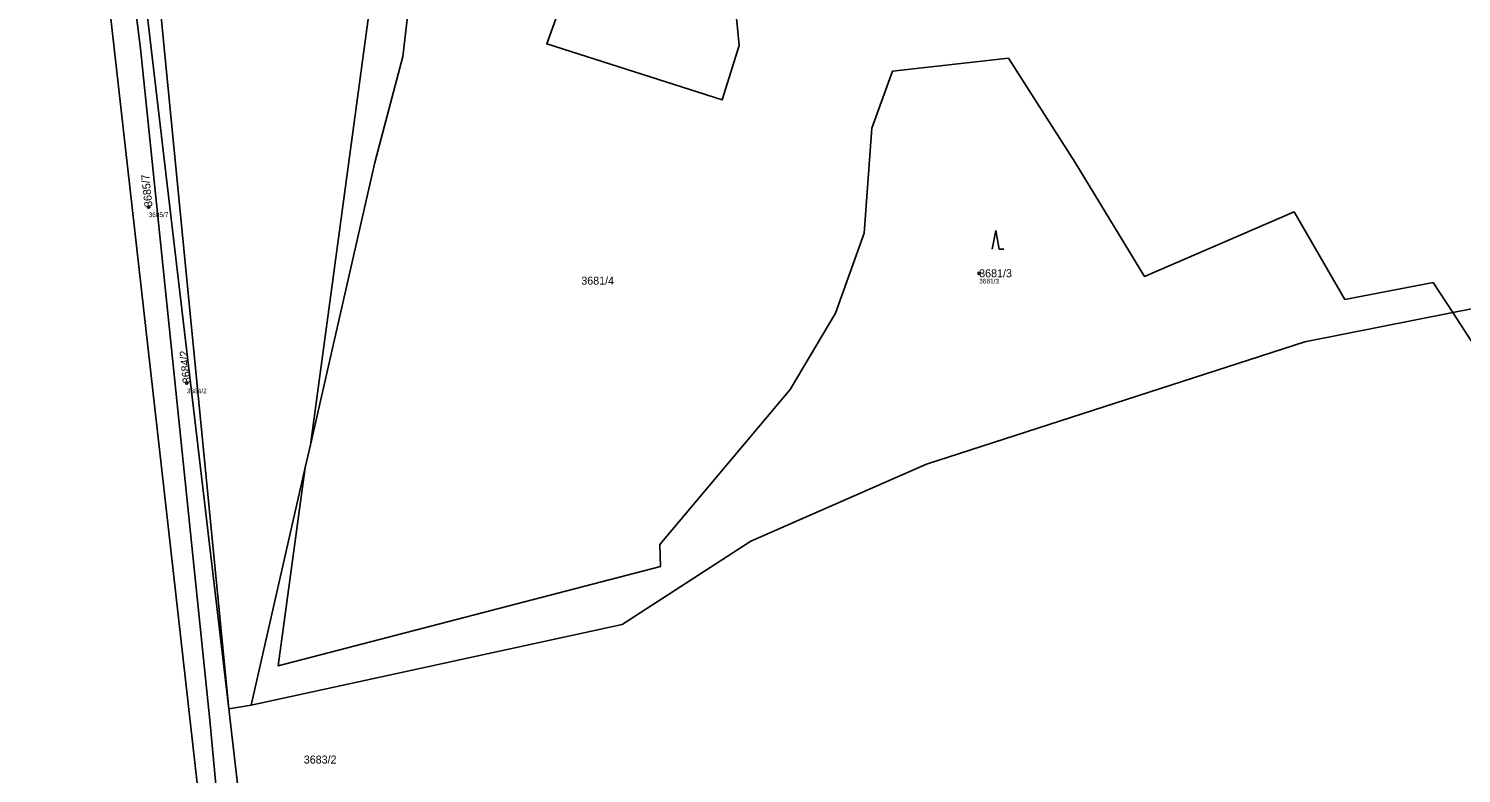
# Model space of a CAD drawing. Extents: x -761174 to -757114, y -1063806 to -1059397.
# Drawn here: x -760095.2 to -759790.8, y -1060941.3 to -1060783.2 of the extents above; entities that cross this region are included whole.
import ezdxf

# ---------------------------------------------------------------- set-up
doc = ezdxf.new("R2010")
doc.units = 0
for name, color, linetype in [('Definiční body', 7, 'Continuous'), ('Hranice parcel', 7, 'Continuous'), ('Parcelní čísla', 7, 'Continuous'), ('Polygon parcely', 7, 'Continuous'), ('Značky kultur', 7, 'Continuous')]:
    doc.layers.add(name, color=color, linetype=linetype)

msp = doc.modelspace()

# ---------------------------------------------------------------- linework, layer by layer
at = {"layer": 'Definiční body'}
for centre in [(-760069.75, -1060821.03), (-759893.26, -1060835.12), (-760061.62, -1060858.45)]:
    msp.add_circle(centre, 0.25, dxfattribs=at)
at = {"layer": 'Hranice parcel'}
for p, q in [((-760036.47, -1060876.36), (-760035.37, -1060871.55)), ((-760047.97, -1060926.83), (-760036.47, -1060876.36)), ((-760052.68, -1060927.62), (-760047.97, -1060926.83))]:
    msp.add_line(p, q, dxfattribs=at)
for points in [[(-760035.37, -1060871.55), (-760017.24, -1060737.67), (-759993.38, -1060735.92)], [(-760074.94, -1060740.05), (-760071.55, -1060767.38), (-760052.68, -1060927.62)], [(-760035.37, -1060871.55), (-760021.7, -1060811.56), (-760015.74, -1060789.09), (-760010, -1060740.02), (-759990.79, -1060741.04)], [(-759967.92, -1060741.62), (-759969.3, -1060742.42), (-759985.14, -1060786.39), (-759947.9, -1060798.31), (-759944.26, -1060786.73), (-759945.11, -1060778.01), (-759931.58, -1060776.44), (-759931.72, -1060764.91)], [(-760024.44, -1061234.74), (-760044.92, -1061072.03), (-760065.02, -1060893.84), (-760081.35, -1060749)], [(-760076.33, -1060748.76), (-760071.47, -1060787.39), (-760056.71, -1060930.03), (-760052.1, -1060979.47), (-760047.64, -1061028.82), (-760029.32, -1061189), (-760024.51, -1061207.4), (-760019.56, -1061219.38)], [(-760052.68, -1060927.62), (-760066.45, -1060787.26), (-760070.28, -1060747.83)], [(-759792.65, -1060843.47), (-759796.8, -1060837.08), (-759815.57, -1060840.67), (-759826.34, -1060822.06), (-759858.16, -1060835.78), (-759872.84, -1060811.61), (-759887.04, -1060789.41), (-759911.68, -1060792.19), (-759916.09, -1060804.27), (-759917.72, -1060826.63), (-759923.76, -1060843.61), (-759933.39, -1060859.77), (-759961.13, -1060892.75), (-759960.99, -1060897.43), (-760042.19, -1060918.52), (-760036.47, -1060876.36)], [(-759792.65, -1060843.47), (-759776.02, -1060840.19), (-759769.61, -1060839.81)], [(-759769.61, -1060839.81), (-759766.08, -1060861.22), (-759779.22, -1060864.12), (-759792.65, -1060843.47)], [(-760047.97, -1060926.83), (-759969.11, -1060909.72), (-759941.77, -1060892.03), (-759904.46, -1060875.65), (-759824.07, -1060849.66), (-759792.65, -1060843.47)], [(-760023.9, -1061186.75), (-760042.66, -1061028.41), (-760046.7, -1060979.58), (-760052.68, -1060927.62)]]:
    msp.add_lwpolyline(points, dxfattribs=at)
at = {"layer": 'Polygon parcely'}
for points in [[(-760035.37, -1060871.55), (-760017.24, -1060737.67), (-759993.38, -1060735.92), (-760002.72, -1060717.47), (-760010.1, -1060693.46), (-760026.8, -1060679.9), (-760058.3, -1060655.66), (-760067.99, -1060648.21), (-760070.6, -1060651.77), (-760075.22, -1060660.15), (-760077, -1060668.63), (-760072.5, -1060685.49), (-760070.28, -1060747.83), (-760066.45, -1060787.26), (-760052.68, -1060927.62), (-760047.97, -1060926.83), (-760036.47, -1060876.36)], [(-760029.32, -1061189), (-760024.51, -1061207.4), (-760019.56, -1061219.38), (-760023.9, -1061186.75), (-760042.66, -1061028.41), (-760046.7, -1060979.58), (-760052.68, -1060927.62), (-760071.55, -1060767.38), (-760074.94, -1060740.05), (-760077.2, -1060736.28), (-760076.83, -1060745.35), (-760076.33, -1060748.76), (-760071.47, -1060787.39), (-760056.71, -1060930.03), (-760052.1, -1060979.47), (-760047.64, -1061028.82)], [(-759993.38, -1060735.92), (-760017.24, -1060737.67), (-760035.37, -1060871.55), (-760021.7, -1060811.56), (-760015.74, -1060789.09), (-760010, -1060740.02), (-759990.79, -1060741.04)], [(-760066.45, -1060787.26), (-760070.28, -1060747.83), (-760074.94, -1060740.05), (-760071.55, -1060767.38), (-760052.68, -1060927.62)], [(-759947.9, -1060798.31), (-759944.26, -1060786.73), (-759945.11, -1060778.01), (-759931.58, -1060776.44), (-759931.72, -1060764.91), (-759945.82, -1060758.15), (-759949.43, -1060756.42), (-759957.08, -1060752.75), (-759967.92, -1060741.62), (-759969.3, -1060742.42), (-759985.14, -1060786.39)], [(-760018.17, -1061245.58), (-760009.71, -1061249.95), (-760006.81, -1061250.22), (-760011.21, -1061239.56), (-760016.6, -1061235.36), (-760018.44, -1061227.79), (-760019.56, -1061219.38), (-760024.51, -1061207.4), (-760029.32, -1061189), (-760047.64, -1061028.82), (-760052.1, -1060979.47), (-760056.71, -1060930.03), (-760071.47, -1060787.39), (-760076.33, -1060748.76), (-760081.35, -1060749), (-760065.02, -1060893.84), (-760044.92, -1061072.03), (-760024.44, -1061234.74), (-760023.31, -1061239.49)], [(-759933.39, -1060859.77), (-759961.13, -1060892.75), (-759960.99, -1060897.43), (-760042.19, -1060918.52), (-760036.47, -1060876.36), (-760047.97, -1060926.83), (-759969.11, -1060909.72), (-759941.77, -1060892.03), (-759904.46, -1060875.65), (-759824.07, -1060849.66), (-759792.65, -1060843.47), (-759796.8, -1060837.08), (-759815.57, -1060840.67), (-759826.34, -1060822.06), (-759858.16, -1060835.78), (-759872.84, -1060811.61), (-759887.04, -1060789.41), (-759911.68, -1060792.19), (-759916.09, -1060804.27), (-759917.72, -1060826.63), (-759923.76, -1060843.61)], [(-759769.61, -1060839.81), (-759776.02, -1060840.19), (-759792.65, -1060843.47), (-759779.22, -1060864.12), (-759766.08, -1060861.22)]]:
    msp.add_lwpolyline(points, close=True, dxfattribs=at)
for points in [[(-760010, -1060740.02), (-760015.74, -1060789.09), (-760021.7, -1060811.56), (-760035.37, -1060871.55), (-760036.47, -1060876.36), (-760042.19, -1060918.52), (-759960.99, -1060897.43), (-759961.13, -1060892.75), (-759933.39, -1060859.77), (-759923.76, -1060843.61), (-759917.72, -1060826.63), (-759916.09, -1060804.27), (-759911.68, -1060792.19), (-759887.04, -1060789.41), (-759872.84, -1060811.61), (-759858.16, -1060835.78), (-759826.34, -1060822.06), (-759815.57, -1060840.67), (-759796.8, -1060837.08), (-759792.65, -1060843.47), (-759776.02, -1060840.19)], [(-759945.11, -1060778.01), (-759944.26, -1060786.73), (-759947.9, -1060798.31), (-759985.14, -1060786.39), (-759969.3, -1060742.42)], [(-760081.81, -1061283.84), (-760024.44, -1061234.74), (-760044.92, -1061072.03), (-760065.02, -1060893.84), (-760081.35, -1060749), (-760207.02, -1060766.07), (-760279.58, -1060777.87), (-760274.35, -1060786.73), (-760275.33, -1060854.06), (-760305.68, -1060938.65), (-760306.6, -1060943.97), (-760312, -1060982.08), (-760319.41, -1060997.69), (-760320.93, -1060998.98), (-760336.61, -1061070.58), (-760335.67, -1061077.21), (-760332.1, -1061085.09), (-760325.24, -1061116.09), (-760322.91, -1061152.52), (-760320.15, -1061225.27), (-760317.89, -1061243.1), (-760316.05, -1061263.78), (-760320.68, -1061272.7)], [(-759779.22, -1060864.12), (-759792.65, -1060843.47), (-759824.07, -1060849.66), (-759904.46, -1060875.65), (-759941.77, -1060892.03), (-759969.11, -1060909.72), (-760047.97, -1060926.83), (-760052.68, -1060927.62), (-760046.7, -1060979.58), (-760042.66, -1061028.41), (-760023.9, -1061186.75), (-760019.03, -1061206.27), (-760011.53, -1061222.21), (-759989.12, -1061203.21), (-759952.98, -1061179.36), (-759915.65, -1061158.01), (-759886.06, -1061132.33), (-759849.7, -1061112.52), (-759807.25, -1061094.69), (-759765.63, -1061071.24)]]:
    msp.add_lwpolyline(points, dxfattribs=at)
at = {"layer": 'Značky kultur'}
for p, q in [((-759889.74, -1060826), (-759890.49, -1060830)), ((-759888.99, -1060830), (-759889.74, -1060826)), ((-759888.99, -1060830), (-759887.99, -1060830))]:
    msp.add_line(p, q, dxfattribs=at)

# ---------------------------------------------------------------- texts
at = {"layer": 'Definiční body'}
for s, p in [('3685/7', (-760069.75, -1060823.19)), ('3681/3', (-759893.26, -1060837.28)), ('3684/2', (-760061.62, -1060860.61))]:
    msp.add_text(s, height=1, dxfattribs=at).set_placement(p)
at = {"layer": 'Parcelní čísla'}
for s, p in [('3685/7', (-760068.9, -1060820.94)), ('3684/2', (-760060.77, -1060858.36))]:
    msp.add_text(s, height=1.7, rotation=96, dxfattribs=at).set_placement(p)
for s, p in [('3681/3', (-759893.26, -1060835.97)), ('3681/4', (-759977.8, -1060837.53)), ('3683/2', (-760036.77, -1060939.25))]:
    msp.add_text(s, height=1.7, dxfattribs=at).set_placement(p)

doc.saveas('drawing.dxf')
